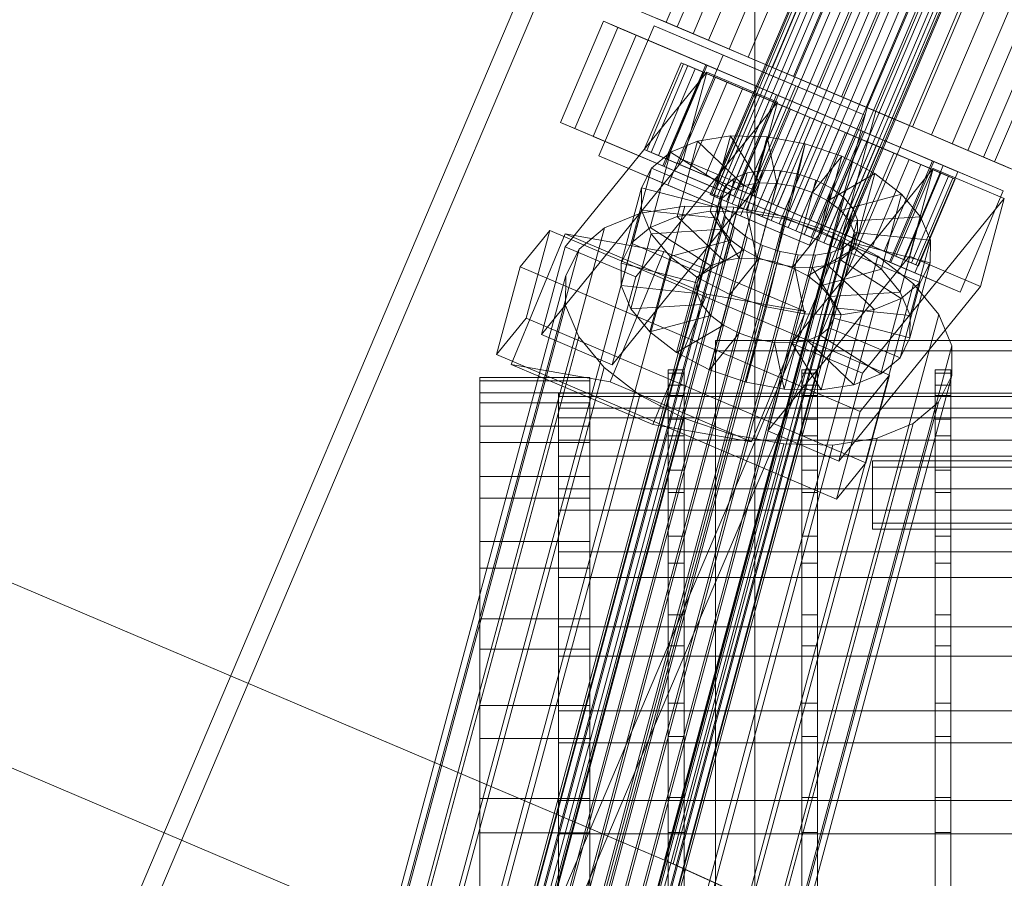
# Model space of a CAD drawing. Header units: millimetres. Extents: x -4738 to 65662, y -68080 to 6847.
# Tile 709 of 1056: x 26831 to 26957, y -22101 to -21991. Entities that reach past the tile are written whole.
import ezdxf

# ---------------------------------------------------------------- set-up
doc = ezdxf.new("R2010")
doc.units = ezdxf.units.MM
doc.layers.add('superior_C09', color=7, linetype='Continuous', lineweight=0)
doc.layers.add('superior_C10', color=7, linetype='Continuous', lineweight=0)

msp = doc.modelspace()

# ---------------------------------------------------------------- linework, layer by layer
at = {"layer": 'superior_C09'}
for p, q in [((26925.067, -21919.422), (26925.067, -22296.034)), ((26925.067, -22297.633), (26925.067, -21921.02)), ((26920.067, -22032.064), (26920.067, -22180.727)), ((27050.067, -22032.064), (26920.067, -22032.064)), ((26920.067, -22032.064), (26920.067, -22033.396)), ((26920.067, -22033.396), (27050.067, -22033.396)), ((26920.067, -22182.059), (26920.067, -22033.396)), ((26914.067, -22036.229), (26914.067, -22035.792)), ((26914.067, -22035.792), (26914.067, -22037.77)), ((26914.067, -22035.792), (26916.067, -22035.792)), ((26914.067, -22039.067), (26914.067, -22036.229)), ((26914.067, -22036.229), (26916.067, -22036.229)), ((26916.067, -22037.77), (26916.067, -22035.792)), ((26916.067, -22035.792), (26916.067, -22036.229)), ((26916.067, -22036.229), (26916.067, -22039.067)), ((26931.067, -22036.229), (26931.067, -22035.792)), ((26931.067, -22035.792), (26931.067, -22037.77)), ((26931.067, -22035.792), (26933.067, -22035.792)), ((26931.067, -22039.067), (26931.067, -22036.229)), ((26931.067, -22036.229), (26933.067, -22036.229)), ((26933.067, -22037.77), (26933.067, -22035.792)), ((26933.067, -22035.792), (26933.067, -22036.229)), ((26933.067, -22036.229), (26933.067, -22039.067)), ((26948.067, -22036.229), (26948.067, -22035.792)), ((26948.067, -22035.792), (26948.067, -22037.77)), ((26948.067, -22035.792), (26950.067, -22035.792)), ((26948.067, -22039.067), (26948.067, -22036.229)), ((26948.067, -22036.229), (26950.067, -22036.229)), ((26950.067, -22037.77), (26950.067, -22035.792)), ((26950.067, -22035.792), (26950.067, -22036.229)), ((26950.067, -22036.229), (26950.067, -22039.067)), ((26890.067, -22037.22), (26890.067, -22036.79)), ((26890.067, -22036.79), (26890.067, -22038.737)), ((26890.067, -22036.79), (26904.067, -22036.79)), ((26890.067, -22040.013), (26890.067, -22037.22)), ((26890.067, -22037.22), (26904.067, -22037.22)), ((26904.067, -22038.737), (26904.067, -22036.79)), ((26904.067, -22036.79), (26904.067, -22037.22)), ((26904.067, -22037.22), (26904.067, -22040.013)), ((26914.067, -22037.77), (26914.067, -22042.089)), ((26914.067, -22037.77), (26916.067, -22037.77)), ((26916.067, -22042.089), (26916.067, -22037.77)), ((26931.067, -22037.77), (26931.067, -22042.089)), ((26931.067, -22037.77), (26933.067, -22037.77)), ((26933.067, -22042.089), (26933.067, -22037.77)), ((26948.067, -22037.77), (26948.067, -22042.089)), ((26948.067, -22037.77), (26950.067, -22037.77)), ((26950.067, -22042.089), (26950.067, -22037.77)), ((26890.067, -22038.737), (26890.067, -22042.987)), ((26890.067, -22038.737), (26904.067, -22038.737)), ((26900.067, -22039.203), (26900.067, -22038.786)), ((26900.067, -22038.786), (26900.067, -22040.67)), ((26900.067, -22038.786), (27070.067, -22038.786)), ((26904.067, -22042.987), (26904.067, -22038.737)), ((26890.067, -22045.059), (26890.067, -22040.013)), ((26890.067, -22040.013), (26904.067, -22040.013)), ((26900.067, -22041.905), (26900.067, -22039.203)), ((26900.067, -22039.203), (27070.067, -22039.203)), ((26904.067, -22040.013), (26904.067, -22045.059)), ((26914.067, -22044.194), (26914.067, -22039.067)), ((26914.067, -22039.067), (26916.067, -22039.067)), ((26916.067, -22039.067), (26916.067, -22044.194)), ((26931.067, -22044.194), (26931.067, -22039.067)), ((26931.067, -22039.067), (26933.067, -22039.067)), ((26933.067, -22039.067), (26933.067, -22044.194)), ((26948.067, -22044.194), (26948.067, -22039.067)), ((26948.067, -22039.067), (26950.067, -22039.067)), ((26950.067, -22039.067), (26950.067, -22044.194)), ((26900.067, -22040.67), (26900.067, -22044.783)), ((26900.067, -22040.67), (27070.067, -22040.67)), ((26900.067, -22046.788), (26900.067, -22041.905)), ((26900.067, -22041.905), (27070.067, -22041.905)), ((26914.067, -22042.089), (26914.067, -22048.582)), ((26914.067, -22042.089), (26916.067, -22042.089)), ((26916.067, -22048.582), (26916.067, -22042.089)), ((26931.067, -22042.089), (26931.067, -22048.582)), ((26931.067, -22042.089), (26933.067, -22042.089)), ((26933.067, -22048.582), (26933.067, -22042.089)), ((26948.067, -22042.089), (26948.067, -22048.582)), ((26948.067, -22042.089), (26950.067, -22042.089)), ((26950.067, -22048.582), (26950.067, -22042.089)), ((26890.067, -22042.987), (26890.067, -22049.377)), ((26890.067, -22042.987), (26904.067, -22042.987)), ((26904.067, -22049.377), (26904.067, -22042.987)), ((26890.067, -22052.165), (26890.067, -22045.059)), ((26890.067, -22045.059), (26904.067, -22045.059)), ((26900.067, -22044.783), (26900.067, -22050.967)), ((26900.067, -22044.783), (27070.067, -22044.783)), ((26904.067, -22045.059), (26904.067, -22052.165)), ((26914.067, -22051.415), (26914.067, -22044.194)), ((26914.067, -22044.194), (26916.067, -22044.194)), ((26916.067, -22044.194), (26916.067, -22051.415)), ((26931.067, -22051.415), (26931.067, -22044.194)), ((26931.067, -22044.194), (26933.067, -22044.194)), ((26933.067, -22044.194), (26933.067, -22051.415)), ((26948.067, -22051.415), (26948.067, -22044.194)), ((26948.067, -22044.194), (26950.067, -22044.194)), ((26950.067, -22044.194), (26950.067, -22051.415)), ((26900.067, -22053.666), (26900.067, -22046.788)), ((26900.067, -22046.788), (27070.067, -22046.788)), ((26940.067, -22047.388), (26940.067, -22055.317)), ((27030.067, -22047.388), (26940.067, -22047.388)), ((26940.067, -22047.388), (26940.067, -22048.188)), ((26914.067, -22048.582), (26914.067, -22057)), ((26914.067, -22048.582), (26916.067, -22048.582)), ((26916.067, -22057), (26916.067, -22048.582)), ((26931.067, -22048.582), (26931.067, -22057)), ((26931.067, -22048.582), (26933.067, -22048.582)), ((26933.067, -22057), (26933.067, -22048.582)), ((26940.067, -22048.188), (27030.067, -22048.188)), ((26940.067, -22056.116), (26940.067, -22048.188)), ((26948.067, -22048.582), (26948.067, -22057)), ((26948.067, -22048.582), (26950.067, -22048.582)), ((26950.067, -22057), (26950.067, -22048.582)), ((26890.067, -22049.377), (26890.067, -22057.661)), ((26890.067, -22049.377), (26904.067, -22049.377)), ((26904.067, -22057.661), (26904.067, -22049.377)), ((26900.067, -22050.967), (26900.067, -22058.984)), ((26900.067, -22050.967), (27070.067, -22050.967)), ((26914.067, -22060.452), (26914.067, -22051.415)), ((26914.067, -22051.415), (26916.067, -22051.415)), ((26916.067, -22051.415), (26916.067, -22060.452)), ((26931.067, -22060.452), (26931.067, -22051.415)), ((26931.067, -22051.415), (26933.067, -22051.415)), ((26933.067, -22051.415), (26933.067, -22060.452)), ((26948.067, -22060.452), (26948.067, -22051.415)), ((26948.067, -22051.415), (26950.067, -22051.415)), ((26950.067, -22051.415), (26950.067, -22060.452)), ((26890.067, -22061.059), (26890.067, -22052.165)), ((26890.067, -22052.165), (26904.067, -22052.165)), ((26904.067, -22052.165), (26904.067, -22061.059)), ((26900.067, -22062.272), (26900.067, -22053.666)), ((26900.067, -22053.666), (27070.067, -22053.666)), ((26940.067, -22055.317), (27030.067, -22055.317)), ((26940.067, -22056.116), (26940.067, -22055.317)), ((27030.067, -22056.116), (26940.067, -22056.116)), ((26890.067, -22057.661), (26890.067, -22067.521)), ((26890.067, -22057.661), (26904.067, -22057.661)), ((26904.067, -22067.521), (26904.067, -22057.661)), ((26914.067, -22057), (26914.067, -22067.019)), ((26914.067, -22057), (26916.067, -22057)), ((26916.067, -22067.019), (26916.067, -22057)), ((26931.067, -22057), (26931.067, -22067.019)), ((26931.067, -22057), (26933.067, -22057)), ((26933.067, -22067.019), (26933.067, -22057)), ((26948.067, -22057), (26948.067, -22067.019)), ((26948.067, -22057), (26950.067, -22057)), ((26950.067, -22067.019), (26950.067, -22057)), ((26900.067, -22058.984), (26900.067, -22068.526)), ((26900.067, -22058.984), (27070.067, -22058.984)), ((26890.067, -22071.398), (26890.067, -22061.059)), ((26890.067, -22061.059), (26904.067, -22061.059)), ((26904.067, -22061.059), (26904.067, -22071.398)), ((26914.067, -22070.958), (26914.067, -22060.452)), ((26914.067, -22060.452), (26916.067, -22060.452)), ((26916.067, -22060.452), (26916.067, -22070.958)), ((26931.067, -22070.958), (26931.067, -22060.452)), ((26931.067, -22060.452), (26933.067, -22060.452)), ((26933.067, -22060.452), (26933.067, -22070.958)), ((26948.067, -22070.958), (26948.067, -22060.452)), ((26948.067, -22060.452), (26950.067, -22060.452)), ((26950.067, -22060.452), (26950.067, -22070.958)), ((26900.067, -22072.277), (26900.067, -22062.272)), ((26900.067, -22062.272), (27070.067, -22062.272)), ((26890.067, -22067.521), (26890.067, -22078.578)), ((26890.067, -22067.521), (26904.067, -22067.521)), ((26904.067, -22078.578), (26904.067, -22067.521)), ((26914.067, -22067.019), (26914.067, -22078.254)), ((26914.067, -22067.019), (26916.067, -22067.019)), ((26916.067, -22078.254), (26916.067, -22067.019)), ((26931.067, -22067.019), (26931.067, -22078.254)), ((26931.067, -22067.019), (26933.067, -22067.019)), ((26933.067, -22078.254), (26933.067, -22067.019)), ((26948.067, -22067.019), (26948.067, -22078.254)), ((26948.067, -22067.019), (26950.067, -22067.019)), ((26950.067, -22078.254), (26950.067, -22067.019)), ((26900.067, -22068.526), (26900.067, -22079.226)), ((26900.067, -22068.526), (27070.067, -22068.526)), ((26890.067, -22082.785), (26890.067, -22071.398)), ((26890.067, -22071.398), (26904.067, -22071.398)), ((26904.067, -22071.398), (26904.067, -22082.785)), ((26914.067, -22082.528), (26914.067, -22070.958)), ((26914.067, -22070.958), (26916.067, -22070.958)), ((26916.067, -22070.958), (26916.067, -22082.528)), ((26931.067, -22082.528), (26931.067, -22070.958)), ((26931.067, -22070.958), (26933.067, -22070.958)), ((26933.067, -22070.958), (26933.067, -22082.528)), ((26948.067, -22082.528), (26948.067, -22070.958)), ((26948.067, -22070.958), (26950.067, -22070.958)), ((26950.067, -22070.958), (26950.067, -22082.528)), ((26900.067, -22083.297), (26900.067, -22072.277)), ((26900.067, -22072.277), (27070.067, -22072.277)), ((26890.067, -22078.578), (26890.067, -22090.407)), ((26890.067, -22078.578), (26904.067, -22078.578)), ((26904.067, -22090.407), (26904.067, -22078.578)), ((26914.067, -22078.254), (26914.067, -22090.274)), ((26914.067, -22078.254), (26916.067, -22078.254)), ((26916.067, -22090.274), (26916.067, -22078.254)), ((26931.067, -22078.254), (26931.067, -22090.274)), ((26931.067, -22078.254), (26933.067, -22078.254)), ((26933.067, -22090.274), (26933.067, -22078.254)), ((26948.067, -22078.254), (26948.067, -22090.274)), ((26948.067, -22078.254), (26950.067, -22078.254)), ((26950.067, -22090.274), (26950.067, -22078.254)), ((26900.067, -22079.226), (26900.067, -22090.674)), ((26900.067, -22079.226), (27070.067, -22079.226)), ((26890.067, -22094.782), (26890.067, -22082.785)), ((26890.067, -22082.785), (26904.067, -22082.785)), ((26904.067, -22082.785), (26904.067, -22094.782)), ((26914.067, -22094.719), (26914.067, -22082.528)), ((26914.067, -22082.528), (26916.067, -22082.528)), ((26916.067, -22082.528), (26916.067, -22094.719)), ((26931.067, -22094.719), (26931.067, -22082.528)), ((26931.067, -22082.528), (26933.067, -22082.528)), ((26933.067, -22082.528), (26933.067, -22094.719)), ((26948.067, -22094.719), (26948.067, -22082.528)), ((26948.067, -22082.528), (26950.067, -22082.528)), ((26950.067, -22082.528), (26950.067, -22094.719)), ((26900.067, -22094.907), (26900.067, -22083.297)), ((26900.067, -22083.297), (27070.067, -22083.297)), ((26890.067, -22090.407), (26890.067, -22102.554)), ((26890.067, -22090.407), (26904.067, -22090.407)), ((26904.067, -22102.554), (26904.067, -22090.407)), ((26914.067, -22090.274), (26914.067, -22102.616)), ((26914.067, -22090.274), (26916.067, -22090.274)), ((26916.067, -22102.616), (26916.067, -22090.274)), ((26931.067, -22090.274), (26931.067, -22102.616)), ((26931.067, -22090.274), (26933.067, -22090.274)), ((26933.067, -22102.616), (26933.067, -22090.274)), ((26948.067, -22090.274), (26948.067, -22102.616)), ((26948.067, -22090.274), (26950.067, -22090.274)), ((26950.067, -22102.616), (26950.067, -22090.274)), ((26900.067, -22090.674), (26900.067, -22102.428)), ((26900.067, -22090.674), (27070.067, -22090.674)), ((26890.067, -22106.928), (26890.067, -22094.782)), ((26890.067, -22094.782), (26904.067, -22094.782)), ((26900.067, -22106.662), (26900.067, -22094.907)), ((26900.067, -22094.907), (27070.067, -22094.907)), ((26904.067, -22094.782), (26904.067, -22106.928)), ((26914.067, -22107.061), (26914.067, -22094.719)), ((26914.067, -22094.719), (26916.067, -22094.719)), ((26916.067, -22094.719), (26916.067, -22107.061)), ((26931.067, -22107.061), (26931.067, -22094.719)), ((26931.067, -22094.719), (26933.067, -22094.719)), ((26933.067, -22094.719), (26933.067, -22107.061)), ((26948.067, -22107.061), (26948.067, -22094.719)), ((26948.067, -22094.719), (26950.067, -22094.719)), ((26950.067, -22094.719), (26950.067, -22107.061))]:
    msp.add_line(p, q, dxfattribs=at)
at = {"layer": 'superior_C10'}
for p, q in [((18241.459, -18440.523), (27684.903, -22449.244)), ((27685.833, -22449.639), (18242.389, -18440.917)), ((26781.475, -22255.856), (27113.612, -21473.433)), ((27115.827, -21474.373), (26783.69, -22256.796)), ((27159.424, -21492.88), (26827.287, -22275.303)), ((26829.502, -22276.243), (27161.638, -21493.82)), ((26055.345, -21627.136), (26939.398, -22002.414)), ((26940.497, -22002.881), (26056.444, -21627.602)), ((26029.541, -21722.97), (26913.594, -22098.249)), ((26914.693, -22098.715), (26030.639, -21723.437)), ((27035.069, -21741.016), (26919.408, -22013.483)), ((26919.561, -22013.548), (27035.223, -21741.081)), ((27035.48, -21741.19), (26919.818, -22013.657)), ((27035.929, -21741.381), (26920.267, -22013.848)), ((27036.425, -21741.592), (26920.764, -22014.059)), ((27037.14, -21741.895), (26921.479, -22014.362)), ((27037.842, -21742.193), (26922.181, -22014.66)), ((27038.774, -21742.589), (26923.113, -22015.056)), ((27039.634, -21742.954), (26923.972, -22015.421)), ((27040.719, -21743.414), (26925.057, -22015.881)), ((27041.678, -21743.821), (26926.016, -22016.289)), ((27042.843, -21744.316), (26927.181, -22016.783)), ((27043.835, -21744.737), (26928.174, -22017.204)), ((27045, -21745.231), (26929.338, -22017.699)), ((27045.959, -21745.638), (26930.297, -22018.106)), ((27047.044, -21746.099), (26931.382, -22018.566)), ((27047.904, -21746.464), (26932.242, -22018.931)), ((27048.835, -21746.86), (26933.174, -22019.327)), ((27049.537, -21747.158), (26933.876, -22019.625)), ((27050.252, -21747.461), (26934.591, -22019.928)), ((27050.749, -21747.672), (26935.087, -22020.139)), ((27051.198, -21747.863), (26935.537, -22020.33)), ((27051.455, -21747.972), (26935.793, -22020.439)), ((27051.609, -21748.037), (26935.947, -22020.504)), ((27015.393, -21752.218), (26913.798, -21991.547)), ((27016.794, -21752.813), (26915.199, -21992.142)), ((27018.812, -21753.669), (26917.217, -21992.999)), ((27020.793, -21754.51), (26919.198, -21993.84)), ((27023.423, -21755.627), (26921.828, -21994.956)), ((27025.849, -21756.657), (26924.255, -21995.986)), ((27028.912, -21757.957), (26927.317, -21997.286)), ((27031.618, -21759.106), (26930.023, -21998.435)), ((27034.905, -21760.501), (26933.31, -21999.83)), ((27037.706, -21761.69), (26936.112, -22001.019)), ((27040.993, -21763.085), (26939.398, -22002.414)), ((27043.699, -21764.234), (26942.104, -22003.563)), ((27046.762, -21765.534), (26945.167, -22004.863)), ((27049.188, -21766.564), (26947.593, -22005.893)), ((27051.818, -21767.68), (26950.223, -22007.01)), ((27053.799, -21768.521), (26952.204, -22007.851)), ((27055.817, -21769.378), (26954.222, -22008.707)), ((27057.218, -21769.973), (26955.623, -22009.302)), ((26990.195, -21882.75), (26939.398, -22002.414)), ((26940.497, -22002.881), (26991.294, -21883.216)), ((26911.805, -21990.701), (26913.798, -21991.547)), ((26915.199, -21992.142), (26912.53, -21991.009)), ((26900.335, -22004.3), (26905.805, -21991.413)), ((26907.651, -21992.197), (26902.18, -22005.084)), ((26905.24, -22008.555), (26912.273, -21991.986)), ((26905.805, -21991.413), (26949.092, -22009.789)), ((26905.805, -21991.413), (26907.651, -21992.197)), ((26950.937, -22010.572), (26907.651, -21992.197)), ((26912.273, -21991.986), (26930.31, -21999.643)), ((26912.273, -21991.986), (26921.057, -21995.715)), ((26913.798, -21991.547), (26917.217, -21992.999)), ((26919.198, -21993.84), (26915.199, -21992.142)), ((26904.516, -22006.076), (26909.987, -21993.189)), ((26909.987, -21993.189), (26919.005, -21997.017)), ((26909.987, -21993.189), (26918.845, -21996.949)), ((26917.217, -21992.999), (26921.828, -21994.956)), ((26924.255, -21995.986), (26919.198, -21993.84)), ((26921.828, -21994.956), (26927.317, -21997.286)), ((26921.057, -21995.715), (26914.024, -22012.284)), ((26939.094, -22003.372), (26921.057, -21995.715)), ((26930.023, -21998.435), (26924.255, -21995.986)), ((26915.69, -21996.696), (26911.001, -22007.742)), ((26911.324, -22007.879), (26916.013, -21996.833)), ((26916.556, -21997.063), (26911.867, -22008.109)), ((26917.505, -21997.466), (26912.816, -22008.512)), ((26918.845, -21996.949), (26913.374, -22009.836)), ((26919.005, -21997.017), (26913.535, -22009.904)), ((26924.878, -22000.596), (26915.69, -21996.696)), ((26915.69, -21996.696), (26916.556, -21997.063)), ((26916.013, -21996.833), (26915.69, -21996.696)), ((26917.505, -21997.466), (26916.013, -21996.833)), ((26916.013, -21996.833), (26925.031, -22000.661)), ((26925.288, -22000.77), (26916.556, -21997.063)), ((26916.556, -21997.063), (26918.553, -21997.911)), ((26925.738, -22000.961), (26917.505, -21997.466)), ((26920.062, -21998.552), (26917.505, -21997.466)), ((26927.863, -22000.777), (26918.845, -21996.949)), ((26927.863, -22000.777), (26919.005, -21997.017)), ((26927.317, -21997.286), (26933.31, -21999.83)), ((26900.924, -22020.132), (26918.965, -21997.881)), ((26918.553, -21997.911), (26913.864, -22008.957)), ((26920.062, -21998.552), (26915.373, -22009.598)), ((26918.965, -21997.881), (26915.954, -22009.062)), ((26926.234, -22001.172), (26918.553, -21997.911)), ((26918.553, -21997.911), (26921.544, -21999.181)), ((26927.979, -22001.719), (26918.965, -21997.881)), ((26926.949, -22001.475), (26920.062, -21998.552)), ((26923.511, -22000.016), (26920.062, -21998.552)), ((26936.112, -22001.019), (26930.023, -21998.435)), ((26921.544, -21999.181), (26916.855, -22010.227)), ((26923.511, -22000.016), (26918.822, -22011.062)), ((26927.651, -22001.773), (26921.544, -21999.181)), ((26921.544, -21999.181), (26925.326, -22000.786)), ((26930.31, -21999.643), (26923.276, -22016.212)), ((26928.583, -22002.169), (26923.511, -22000.016)), ((26927.617, -22001.759), (26923.511, -22000.016)), ((26930.31, -21999.643), (26939.094, -22003.372)), ((26933.31, -21999.83), (26939.398, -22002.414)), ((26920.189, -22011.642), (26924.878, -22000.596)), ((26925.031, -22000.661), (26920.342, -22011.707)), ((26920.599, -22011.816), (26925.288, -22000.77)), ((26925.326, -22000.786), (26920.637, -22011.832)), ((26921.049, -22012.007), (26925.738, -22000.961)), ((26921.545, -22012.218), (26926.234, -22001.172)), ((26922.392, -22013.664), (26927.863, -22000.777)), ((26925.288, -22000.77), (26924.878, -22000.596)), ((26924.878, -22000.596), (26925.031, -22000.661)), ((26925.031, -22000.661), (26925.738, -22000.961)), ((26926.234, -22001.172), (26925.288, -22000.77)), ((26929.443, -22002.534), (26925.326, -22000.786)), ((26925.326, -22000.786), (26929.641, -22002.618)), ((26925.738, -22000.961), (26926.949, -22001.475)), ((26927.651, -22001.773), (26926.234, -22001.172)), ((26942.104, -22003.563), (26936.112, -22001.019)), ((26927.979, -22001.719), (26909.938, -22023.97)), ((26939.398, -22002.414), (26913.594, -22098.249)), ((26922.26, -22012.521), (26926.949, -22001.475)), ((26927.617, -22001.759), (26922.928, -22012.805)), ((26922.962, -22012.819), (26927.651, -22001.773)), ((26923.894, -22013.215), (26928.583, -22002.169)), ((26924.754, -22013.58), (26929.443, -22002.534)), ((26929.641, -22002.618), (26924.952, -22013.664)), ((26924.968, -22012.9), (26927.979, -22001.719)), ((26926.949, -22001.475), (26928.583, -22002.169)), ((26930.528, -22002.995), (26927.617, -22001.759)), ((26932.1, -22003.662), (26927.617, -22001.759)), ((26929.443, -22002.534), (26927.651, -22001.773)), ((26928.583, -22002.169), (26930.528, -22002.995)), ((26931.487, -22003.402), (26929.443, -22002.534)), ((26931.487, -22003.402), (26929.641, -22002.618)), ((26929.641, -22002.618), (26934.196, -22004.551)), ((26939.398, -22002.414), (27805.135, -22369.918)), ((26939.398, -22002.414), (26945.167, -22004.863)), ((26914.693, -22098.715), (26940.497, -22002.881)), ((26925.839, -22014.04), (26930.528, -22002.995)), ((26926.798, -22014.448), (26931.487, -22003.402)), ((26932.1, -22003.662), (26927.411, -22014.708)), ((26927.962, -22014.942), (26932.651, -22003.896)), ((26930.528, -22002.995), (26932.651, -22003.896)), ((26933.644, -22004.317), (26931.487, -22003.402)), ((26932.06, -22019.94), (26939.094, -22003.372)), ((26932.651, -22003.896), (26932.1, -22003.662)), ((26936.654, -22005.595), (26932.1, -22003.662)), ((26932.651, -22003.896), (26934.809, -22004.812)), ((27806.234, -22370.385), (26940.497, -22002.881)), ((26947.593, -22005.893), (26942.104, -22003.563)), ((26943.622, -22022.676), (26900.335, -22004.3)), ((26902.18, -22005.084), (26900.335, -22004.3)), ((26902.18, -22005.084), (26945.467, -22023.459)), ((26928.955, -22015.363), (26933.644, -22004.317)), ((26934.196, -22004.551), (26929.507, -22015.597)), ((26930.12, -22015.858), (26934.809, -22004.812)), ((26935.767, -22005.219), (26933.644, -22004.317)), ((26933.644, -22004.317), (26934.196, -22004.551)), ((26934.196, -22004.551), (26938.678, -22006.454)), ((26934.809, -22004.812), (26936.654, -22005.595)), ((26934.809, -22004.812), (26936.853, -22005.679)), ((26945.167, -22004.863), (26950.223, -22007.01)), ((26913.535, -22009.904), (26904.516, -22006.076)), ((26913.374, -22009.836), (26904.516, -22006.076)), ((26921.974, -22006.017), (26917.773, -22006.683)), ((26921.974, -22006.017), (26919.393, -22015.601)), ((26925.69, -22012.009), (26921.974, -22006.017)), ((26926.656, -22006.128), (26921.974, -22006.017)), ((26926.656, -22006.128), (26924.075, -22015.711)), ((26927.908, -22012.062), (26926.656, -22006.128)), ((26931.5, -22007.007), (26926.656, -22006.128)), ((26931.078, -22016.265), (26935.767, -22005.219)), ((26936.654, -22005.595), (26931.965, -22016.641)), ((26932.164, -22016.725), (26936.853, -22005.679)), ((26933.023, -22017.09), (26937.712, -22006.044)), ((26933.374, -22018.326), (26938.845, -22005.439)), ((26937.712, -22006.044), (26935.767, -22005.219)), ((26935.767, -22005.219), (26938.678, -22006.454)), ((26940.969, -22007.427), (26936.654, -22005.595)), ((26936.853, -22005.679), (26940.969, -22007.427)), ((26936.853, -22005.679), (26938.644, -22006.44)), ((26939.346, -22006.738), (26937.712, -22006.044)), ((26937.712, -22006.044), (26942.784, -22008.197)), ((26938.845, -22005.439), (26947.863, -22009.267)), ((26938.845, -22005.439), (26947.703, -22009.199)), ((26952.204, -22007.851), (26947.593, -22005.893)), ((26917.773, -22006.683), (26914.34, -22008.078)), ((26917.773, -22006.683), (26915.193, -22016.266)), ((26923.7, -22012.324), (26917.773, -22006.683)), ((26931.5, -22007.007), (26928.919, -22016.59)), ((26930.202, -22012.478), (26931.5, -22007.007)), ((26936.176, -22008.594), (26931.5, -22007.007)), ((26933.955, -22017.486), (26938.644, -22006.44)), ((26938.678, -22006.454), (26933.989, -22017.5)), ((26934.657, -22017.784), (26939.346, -22006.738)), ((26935.372, -22018.087), (26940.061, -22007.041)), ((26935.869, -22018.298), (26940.558, -22007.252)), ((26940.969, -22007.427), (26936.28, -22018.473)), ((26936.318, -22018.489), (26941.007, -22007.443)), ((26936.575, -22018.598), (26941.264, -22007.552)), ((26936.728, -22018.663), (26941.417, -22007.617)), ((26938.644, -22006.44), (26944.751, -22009.032)), ((26938.644, -22006.44), (26940.061, -22007.041)), ((26938.678, -22006.454), (26942.784, -22008.197)), ((26940.558, -22007.252), (26939.346, -22006.738)), ((26939.346, -22006.738), (26946.233, -22009.661)), ((26940.061, -22007.041), (26947.743, -22010.302)), ((26940.061, -22007.041), (26941.007, -22007.443)), ((26941.264, -22007.552), (26940.558, -22007.252)), ((26940.558, -22007.252), (26948.791, -22010.747)), ((26944.751, -22009.032), (26940.969, -22007.427)), ((26941.007, -22007.443), (26949.74, -22011.15)), ((26941.007, -22007.443), (26941.417, -22007.617)), ((26941.417, -22007.617), (26941.264, -22007.552)), ((26941.264, -22007.552), (26950.282, -22011.38)), ((26941.417, -22007.617), (26950.606, -22011.517)), ((26950.223, -22007.01), (26954.222, -22008.707)), ((26923.276, -22016.212), (26905.24, -22008.555)), ((26914.024, -22012.284), (26905.24, -22008.555)), ((26911.867, -22008.109), (26911.001, -22007.742)), ((26911.001, -22007.742), (26920.189, -22011.642)), ((26911.001, -22007.742), (26911.324, -22007.879)), ((26920.342, -22011.707), (26911.324, -22007.879)), ((26911.324, -22007.879), (26912.816, -22008.512)), ((26914.34, -22008.078), (26911.76, -22017.662)), ((26913.864, -22008.957), (26911.867, -22008.109)), ((26911.867, -22008.109), (26920.599, -22011.816)), ((26914.34, -22008.078), (26911.908, -22010.109)), ((26912.816, -22008.512), (26921.049, -22012.007)), ((26912.816, -22008.512), (26915.373, -22009.598)), ((26922.074, -22012.985), (26914.34, -22008.078)), ((26932.417, -22013.23), (26936.176, -22008.594)), ((26936.176, -22008.594), (26933.595, -22018.177)), ((26940.365, -22010.782), (26936.176, -22008.594)), ((26942.784, -22008.197), (26938.095, -22019.243)), ((26942.784, -22008.197), (26946.233, -22009.661)), ((26955.623, -22009.302), (26952.204, -22007.851)), ((26954.222, -22008.707), (26956.891, -22009.84)), ((26915.954, -22009.062), (26897.914, -22031.313)), ((26909.328, -22019.693), (26911.908, -22010.109)), ((26911.908, -22010.109), (26910.643, -22012.637)), ((26911.908, -22010.109), (26920.922, -22013.948)), ((26913.374, -22009.836), (26922.392, -22013.664)), ((26913.535, -22009.904), (26922.392, -22013.664)), ((26916.855, -22010.227), (26913.864, -22008.957)), ((26913.864, -22008.957), (26921.545, -22012.218)), ((26915.373, -22009.598), (26922.26, -22012.521)), ((26915.373, -22009.598), (26918.822, -22011.062)), ((26915.954, -22009.062), (26924.968, -22012.9)), ((26929.769, -22032.414), (26947.809, -22010.163)), ((26944.751, -22009.032), (26940.062, -22020.078)), ((26946.233, -22009.661), (26941.544, -22020.707)), ((26947.703, -22009.199), (26942.232, -22022.086)), ((26947.863, -22009.267), (26942.392, -22022.154)), ((26949.092, -22009.789), (26943.622, -22022.676)), ((26947.743, -22010.302), (26944.751, -22009.032)), ((26947.809, -22010.163), (26944.799, -22021.344)), ((26946.233, -22009.661), (26948.791, -22010.747)), ((26956.721, -22013.027), (26947.703, -22009.199)), ((26956.823, -22014.001), (26947.809, -22010.163)), ((26956.721, -22013.027), (26947.863, -22009.267)), ((26950.937, -22010.572), (26949.092, -22009.789)), ((26957.617, -22010.148), (26955.623, -22009.302)), ((26922.504, -22011.388), (26866.38, -22219.828)), ((26924.13, -22010.727), (26868.006, -22219.167)), ((26926.12, -22010.412), (26869.996, -22218.852)), ((26928.338, -22010.464), (26872.213, -22218.904)), ((26930.632, -22010.881), (26874.508, -22219.32)), ((26920.637, -22011.832), (26916.855, -22010.227)), ((26916.855, -22010.227), (26922.962, -22012.819)), ((26918.822, -22011.062), (26923.894, -22013.215)), ((26918.822, -22011.062), (26922.928, -22012.805)), ((26922.504, -22011.388), (26921.352, -22012.35)), ((26924.13, -22010.727), (26922.504, -22011.388)), ((26926.12, -22010.412), (26924.13, -22010.727)), ((26928.338, -22010.464), (26926.12, -22010.412)), ((26930.632, -22010.881), (26928.338, -22010.464)), ((26932.847, -22011.632), (26930.632, -22010.881)), ((26934.402, -22014.266), (26940.365, -22010.782)), ((26940.365, -22010.782), (26937.784, -22020.365)), ((26943.782, -22013.42), (26940.365, -22010.782)), ((26947.743, -22010.302), (26943.054, -22021.348)), ((26948.791, -22010.747), (26944.102, -22021.793)), ((26949.74, -22011.15), (26945.051, -22022.196)), ((26945.467, -22023.459), (26950.937, -22010.572)), ((26950.282, -22011.38), (26945.593, -22022.426)), ((26949.74, -22011.15), (26947.743, -22010.302)), ((26948.791, -22010.747), (26950.282, -22011.38)), ((26950.606, -22011.517), (26949.74, -22011.15)), ((26950.282, -22011.38), (26950.606, -22011.517)), ((26865.228, -22220.79), (26921.352, -22012.35)), ((26932.847, -22011.632), (26876.723, -22220.072)), ((26934.832, -22012.669), (26878.707, -22221.108)), ((26910.643, -22012.637), (26908.063, -22022.221)), ((26910.643, -22012.637), (26910.632, -22015.49)), ((26920.323, -22015.145), (26910.643, -22012.637)), ((26914.024, -22012.284), (26932.06, -22019.94)), ((26920.189, -22011.642), (26920.599, -22011.816)), ((26920.342, -22011.707), (26920.189, -22011.642)), ((26921.049, -22012.007), (26920.342, -22011.707)), ((26920.599, -22011.816), (26921.545, -22012.218)), ((26924.952, -22013.664), (26920.637, -22011.832)), ((26920.637, -22011.832), (26924.754, -22013.58)), ((26921.352, -22012.35), (26920.753, -22013.548)), ((26922.26, -22012.521), (26921.049, -22012.007)), ((26921.12, -22021.908), (26923.7, -22012.324)), ((26921.545, -22012.218), (26922.962, -22012.819)), ((26922.074, -22012.985), (26923.7, -22012.324)), ((26923.894, -22013.215), (26922.26, -22012.521)), ((26923.11, -22021.593), (26925.69, -22012.009)), ((26923.7, -22012.324), (26925.69, -22012.009)), ((26925.327, -22021.645), (26927.908, -22012.062)), ((26925.69, -22012.009), (26927.908, -22012.062)), ((26927.622, -22022.061), (26930.202, -22012.478)), ((26927.908, -22012.062), (26930.202, -22012.478)), ((26930.202, -22012.478), (26932.417, -22013.23)), ((26934.832, -22012.669), (26932.847, -22011.632)), ((26936.45, -22013.919), (26934.832, -22012.669)), ((26950.606, -22011.517), (26945.917, -22022.563)), ((26920.753, -22013.548), (26864.629, -22221.987)), ((26936.45, -22013.919), (26880.326, -22222.358)), ((26906.928, -22035.151), (26924.968, -22012.9)), ((26920.922, -22013.948), (26918.342, -22023.531)), ((26919.818, -22013.657), (26919.408, -22013.483)), ((26919.408, -22013.483), (26919.561, -22013.548)), ((26919.494, -22022.569), (26922.074, -22012.985)), ((26919.561, -22013.548), (26920.267, -22013.848)), ((26920.764, -22014.059), (26919.818, -22013.657)), ((26920.267, -22013.848), (26921.479, -22014.362)), ((26920.323, -22015.145), (26920.922, -22013.948)), ((26920.753, -22013.548), (26920.748, -22014.899)), ((26920.922, -22013.948), (26922.074, -22012.985)), ((26922.928, -22012.805), (26925.839, -22014.04)), ((26922.928, -22012.805), (26927.411, -22014.708)), ((26922.962, -22012.819), (26924.754, -22013.58)), ((26925.839, -22014.04), (26923.894, -22013.215)), ((26924.754, -22013.58), (26926.798, -22014.448)), ((26929.507, -22015.597), (26924.952, -22013.664)), ((26924.952, -22013.664), (26926.798, -22014.448)), ((26929.837, -22022.813), (26932.417, -22013.23)), ((26932.417, -22013.23), (26934.402, -22014.266)), ((26936.02, -22015.516), (26943.782, -22013.42)), ((26937.593, -22015.297), (26936.45, -22013.919)), ((26943.782, -22013.42), (26941.202, -22023.004)), ((26946.194, -22016.33), (26943.782, -22013.42)), ((26951.25, -22025.914), (26956.721, -22013.027)), ((26920.748, -22014.899), (26864.623, -22223.339)), ((26916.155, -22014.96), (26867.772, -22194.65)), ((26922.414, -22015.108), (26874.031, -22194.798)), ((26916.155, -22014.96), (26910.539, -22015.85)), ((26922.414, -22015.108), (26916.155, -22014.96)), ((26917.743, -22024.728), (26920.323, -22015.145)), ((26920.318, -22016.496), (26920.323, -22015.145)), ((26920.748, -22014.899), (26921.336, -22016.312)), ((26922.181, -22014.66), (26920.764, -22014.059)), ((26921.479, -22014.362), (26923.113, -22015.056)), ((26923.972, -22015.421), (26922.181, -22014.66)), ((26928.889, -22016.283), (26922.414, -22015.108)), ((26923.113, -22015.056), (26925.057, -22015.881)), ((26927.962, -22014.942), (26925.839, -22014.04)), ((26926.798, -22014.448), (26928.955, -22015.363)), ((26927.411, -22014.708), (26927.962, -22014.942)), ((26927.411, -22014.708), (26931.965, -22016.641)), ((26930.12, -22015.858), (26927.962, -22014.942)), ((26931.821, -22023.849), (26934.402, -22014.266)), ((26934.402, -22014.266), (26936.02, -22015.516)), ((26956.823, -22014.001), (26938.782, -22036.252)), ((26953.813, -22025.182), (26956.823, -22014.001)), ((26910.539, -22015.85), (26862.156, -22195.539)), ((26921.336, -22016.312), (26865.212, -22224.752)), ((26928.889, -22016.283), (26880.506, -22195.973)), ((26937.593, -22015.297), (26881.468, -22223.737)), ((26910.539, -22015.85), (26905.95, -22017.716)), ((26910.632, -22015.49), (26908.052, -22025.074)), ((26920.318, -22016.496), (26910.632, -22015.49)), ((26910.632, -22015.49), (26911.875, -22018.473)), ((26911.76, -22017.662), (26915.193, -22016.266)), ((26915.193, -22016.266), (26919.393, -22015.601)), ((26915.193, -22016.266), (26921.12, -22021.908)), ((26919.393, -22015.601), (26923.11, -22021.593)), ((26919.393, -22015.601), (26924.075, -22015.711)), ((26921.336, -22016.312), (26922.479, -22017.691)), ((26923.276, -22016.212), (26932.06, -22019.94)), ((26926.016, -22016.289), (26923.972, -22015.421)), ((26924.075, -22015.711), (26925.327, -22021.645)), ((26924.075, -22015.711), (26928.919, -22016.59)), ((26925.057, -22015.881), (26927.181, -22016.783)), ((26928.174, -22017.204), (26926.016, -22016.289)), ((26935.14, -22018.405), (26928.889, -22016.283)), ((26929.507, -22015.597), (26928.955, -22015.363)), ((26928.955, -22015.363), (26931.078, -22016.265)), ((26933.989, -22017.5), (26929.507, -22015.597)), ((26931.965, -22016.641), (26930.12, -22015.858)), ((26932.164, -22016.725), (26930.12, -22015.858)), ((26933.989, -22017.5), (26931.078, -22016.265)), ((26931.078, -22016.265), (26933.023, -22017.09)), ((26933.44, -22025.099), (26936.02, -22015.516)), ((26936.02, -22015.516), (26937.163, -22016.894)), ((26937.163, -22016.894), (26946.194, -22016.33)), ((26938.181, -22016.71), (26937.593, -22015.297)), ((26946.194, -22016.33), (26943.614, -22025.914)), ((26947.437, -22019.313), (26946.194, -22016.33)), ((26922.479, -22017.691), (26866.355, -22226.13)), ((26938.181, -22016.71), (26882.057, -22225.15)), ((26909.328, -22019.693), (26911.76, -22017.662)), ((26911.76, -22017.662), (26919.494, -22022.569)), ((26917.737, -22026.08), (26920.318, -22016.496)), ((26920.906, -22017.909), (26920.318, -22016.496)), ((26922.479, -22017.691), (26924.098, -22018.941)), ((26927.181, -22016.783), (26929.338, -22017.699)), ((26928.919, -22016.59), (26927.622, -22022.061)), ((26930.297, -22018.106), (26928.174, -22017.204)), ((26928.919, -22016.59), (26933.595, -22018.177)), ((26929.338, -22017.699), (26931.382, -22018.566)), ((26931.965, -22016.641), (26936.28, -22018.473)), ((26936.28, -22018.473), (26932.164, -22016.725)), ((26933.955, -22017.486), (26932.164, -22016.725)), ((26938.095, -22019.243), (26933.023, -22017.09)), ((26933.023, -22017.09), (26934.657, -22017.784)), ((26940.062, -22020.078), (26933.955, -22017.486)), ((26935.372, -22018.087), (26933.955, -22017.486)), ((26938.095, -22019.243), (26933.989, -22017.5)), ((26934.582, -22026.478), (26937.163, -22016.894)), ((26937.163, -22016.894), (26937.751, -22018.307)), ((26938.176, -22018.061), (26938.181, -22016.71)), ((26905.95, -22017.716), (26857.567, -22197.405)), ((26924.098, -22018.941), (26867.973, -22227.38)), ((26938.176, -22018.061), (26882.052, -22226.501)), ((26935.14, -22018.405), (26886.757, -22198.095)), ((26894.064, -22035.111), (26900.937, -22018.494)), ((26895.213, -22022.689), (26898.972, -22018.054)), ((26898.972, -22018.054), (26895.961, -22029.234)), ((26942.238, -22036.477), (26898.972, -22018.054)), ((26900.937, -22018.494), (26918.973, -22026.15)), ((26900.937, -22018.494), (26913.518, -22020.719)), ((26905.95, -22017.716), (26902.699, -22020.431)), ((26911.875, -22018.473), (26909.294, -22028.057)), ((26920.906, -22017.909), (26911.875, -22018.473)), ((26911.875, -22018.473), (26914.287, -22021.383)), ((26918.326, -22027.493), (26920.906, -22017.909)), ((26922.049, -22019.288), (26920.906, -22017.909)), ((26924.098, -22018.941), (26926.082, -22019.977)), ((26933.595, -22018.177), (26929.837, -22022.813)), ((26932.242, -22018.931), (26930.297, -22018.106)), ((26931.382, -22018.566), (26933.174, -22019.327)), ((26933.876, -22019.625), (26932.242, -22018.931)), ((26942.392, -22022.154), (26933.374, -22018.326)), ((26942.232, -22022.086), (26933.374, -22018.326)), ((26933.595, -22018.177), (26937.784, -22020.365)), ((26941.544, -22020.707), (26934.657, -22017.784)), ((26934.657, -22017.784), (26935.869, -22018.298)), ((26940.741, -22021.33), (26935.14, -22018.405)), ((26935.171, -22027.891), (26937.751, -22018.307)), ((26943.054, -22021.348), (26935.372, -22018.087)), ((26936.318, -22018.489), (26935.372, -22018.087)), ((26944.102, -22021.793), (26935.869, -22018.298)), ((26935.869, -22018.298), (26936.575, -22018.598)), ((26936.28, -22018.473), (26940.062, -22020.078)), ((26945.051, -22022.196), (26936.318, -22018.489)), ((26936.728, -22018.663), (26936.318, -22018.489)), ((26945.593, -22022.426), (26936.575, -22018.598)), ((26936.575, -22018.598), (26936.728, -22018.663)), ((26945.917, -22022.563), (26936.728, -22018.663)), ((26937.577, -22019.259), (26938.176, -22018.061)), ((26937.751, -22018.307), (26937.746, -22019.659)), ((26937.751, -22018.307), (26947.437, -22019.313)), ((26926.082, -22019.977), (26869.958, -22228.416)), ((26937.577, -22019.259), (26881.453, -22227.699)), ((26897.914, -22031.313), (26900.924, -22020.132)), ((26900.924, -22020.132), (26909.938, -22023.97)), ((26908.063, -22022.221), (26909.328, -22019.693)), ((26918.342, -22023.531), (26909.328, -22019.693)), ((26922.049, -22019.288), (26914.287, -22021.383)), ((26919.468, -22028.871), (26922.049, -22019.288)), ((26923.667, -22020.538), (26922.049, -22019.288)), ((26926.082, -22019.977), (26928.297, -22020.729)), ((26933.174, -22019.327), (26934.591, -22019.928)), ((26935.087, -22020.139), (26933.876, -22019.625)), ((26934.591, -22019.928), (26935.537, -22020.33)), ((26935.793, -22020.439), (26935.087, -22020.139)), ((26935.166, -22029.242), (26937.746, -22019.659)), ((26936.425, -22020.221), (26937.577, -22019.259)), ((26937.746, -22019.659), (26937.147, -22020.856)), ((26937.746, -22019.659), (26947.426, -22022.166)), ((26941.544, -22020.707), (26938.095, -22019.243)), ((26940.062, -22020.078), (26943.054, -22021.348)), ((26947.437, -22019.313), (26944.856, -22028.897)), ((26947.426, -22022.166), (26947.437, -22019.313)), ((26854.316, -22200.12), (26902.699, -22020.431)), ((26928.297, -22020.729), (26872.172, -22229.168)), ((26930.591, -22021.145), (26874.467, -22229.585)), ((26932.809, -22021.197), (26876.685, -22229.637)), ((26934.799, -22020.882), (26878.674, -22229.322)), ((26936.425, -22020.221), (26880.301, -22228.661)), ((26940.741, -22021.33), (26892.358, -22201.019)), ((26902.699, -22020.431), (26901.008, -22023.811)), ((26913.518, -22020.719), (26906.645, -22037.336)), ((26914.287, -22021.383), (26911.706, -22030.967)), ((26931.554, -22028.376), (26913.518, -22020.719)), ((26914.287, -22021.383), (26917.704, -22024.022)), ((26923.667, -22020.538), (26917.704, -22024.022)), ((26921.087, -22030.121), (26923.667, -22020.538)), ((26925.652, -22021.574), (26923.667, -22020.538)), ((26944.799, -22021.344), (26926.758, -22043.595)), ((26928.297, -22020.729), (26930.591, -22021.145)), ((26930.591, -22021.145), (26932.809, -22021.197)), ((26937.784, -22020.365), (26931.821, -22023.849)), ((26932.809, -22021.197), (26934.799, -22020.882)), ((26934.567, -22030.44), (26937.147, -22020.856)), ((26934.799, -22020.882), (26936.425, -22020.221)), ((26935.537, -22020.33), (26935.947, -22020.504)), ((26935.947, -22020.504), (26935.793, -22020.439)), ((26937.147, -22020.856), (26935.995, -22021.818)), ((26937.147, -22020.856), (26946.161, -22024.694)), ((26937.784, -22020.365), (26941.202, -22023.004)), ((26945.309, -22024.857), (26940.741, -22021.33)), ((26944.102, -22021.793), (26941.544, -22020.707)), ((26943.054, -22021.348), (26945.051, -22022.196)), ((26944.799, -22021.344), (26953.813, -22025.182)), ((26892.203, -22033.87), (26895.213, -22022.689)), ((26895.213, -22022.689), (26938.48, -22041.112)), ((26908.052, -22025.074), (26908.063, -22022.221)), ((26908.063, -22022.221), (26917.743, -22024.728)), ((26919.494, -22022.569), (26918.342, -22023.531)), ((26921.12, -22021.908), (26919.494, -22022.569)), ((26923.11, -22021.593), (26921.12, -22021.908)), ((26925.652, -22021.574), (26921.893, -22026.21)), ((26923.071, -22031.157), (26925.652, -22021.574)), ((26925.327, -22021.645), (26923.11, -22021.593)), ((26925.286, -22031.909), (26927.867, -22022.326)), ((26927.622, -22022.061), (26925.327, -22021.645)), ((26927.867, -22022.326), (26925.652, -22021.574)), ((26927.867, -22022.326), (26926.569, -22027.797)), ((26929.837, -22022.813), (26927.622, -22022.061)), ((26930.161, -22022.742), (26927.867, -22022.326)), ((26931.788, -22032.063), (26934.369, -22022.479)), ((26934.369, -22022.479), (26932.379, -22022.795)), ((26933.415, -22031.402), (26935.995, -22021.818)), ((26935.995, -22021.818), (26934.369, -22022.479)), ((26934.369, -22022.479), (26940.296, -22028.121)), ((26935.995, -22021.818), (26943.729, -22026.725)), ((26942.232, -22022.086), (26951.25, -22025.914)), ((26942.392, -22022.154), (26951.25, -22025.914)), ((26943.622, -22022.676), (26945.467, -22023.459)), ((26945.593, -22022.426), (26944.102, -22021.793)), ((26947.426, -22022.166), (26944.845, -22031.75)), ((26945.051, -22022.196), (26945.917, -22022.563)), ((26945.917, -22022.563), (26945.593, -22022.426)), ((26946.161, -22024.694), (26947.426, -22022.166)), ((26901.008, -22023.811), (26852.625, -22203.5)), ((26901.008, -22023.811), (26900.993, -22027.624)), ((26909.938, -22023.97), (26906.928, -22035.151)), ((26918.342, -22023.531), (26917.743, -22024.728)), ((26927.581, -22032.326), (26930.161, -22022.742)), ((26929.799, -22032.378), (26932.379, -22022.795)), ((26931.821, -22023.849), (26929.837, -22022.813)), ((26932.379, -22022.795), (26930.161, -22022.742)), ((26930.161, -22022.742), (26931.413, -22028.676)), ((26933.44, -22025.099), (26931.821, -22023.849)), ((26932.379, -22022.795), (26936.095, -22028.786)), ((26941.202, -22023.004), (26933.44, -22025.099)), ((26941.202, -22023.004), (26943.614, -22025.914)), ((26945.309, -22024.857), (26896.926, -22204.546)), ((26909.294, -22028.057), (26908.052, -22025.074)), ((26908.052, -22025.074), (26917.737, -22026.08)), ((26917.704, -22024.022), (26915.124, -22033.606)), ((26917.704, -22024.022), (26921.893, -22026.21)), ((26917.743, -22024.728), (26917.737, -22026.08)), ((26934.582, -22026.478), (26933.44, -22025.099)), ((26935.772, -22047.433), (26953.813, -22025.182)), ((26946.161, -22024.694), (26943.58, -22034.278)), ((26943.729, -22026.725), (26946.161, -22024.694)), ((26948.534, -22028.747), (26945.309, -22024.857)), ((26918.973, -22026.15), (26912.1, -22042.767)), ((26917.737, -22026.08), (26918.326, -22027.493)), ((26918.973, -22026.15), (26931.554, -22028.376)), ((26921.893, -22026.21), (26919.313, -22035.793)), ((26921.893, -22026.21), (26926.569, -22027.797)), ((26943.614, -22025.914), (26934.582, -22026.478)), ((26935.171, -22027.891), (26934.582, -22026.478)), ((26943.614, -22025.914), (26944.856, -22028.897)), ((26900.993, -22027.624), (26852.61, -22207.314)), ((26900.993, -22027.624), (26902.654, -22031.612)), ((26909.294, -22028.057), (26918.326, -22027.493)), ((26918.326, -22027.493), (26919.468, -22028.871)), ((26940.296, -22028.121), (26943.729, -22026.725)), ((26943.729, -22026.725), (26941.149, -22036.309)), ((26948.534, -22028.747), (26900.151, -22208.437)), ((26911.706, -22030.967), (26909.294, -22028.057)), ((26911.706, -22030.967), (26919.468, -22028.871)), ((26919.468, -22028.871), (26921.087, -22030.121)), ((26926.569, -22027.797), (26923.989, -22037.38)), ((26924.681, -22044.992), (26931.554, -22028.376)), ((26926.569, -22027.797), (26931.413, -22028.676)), ((26931.413, -22028.676), (26928.833, -22038.259)), ((26931.413, -22028.676), (26936.095, -22028.786)), ((26936.095, -22028.786), (26933.515, -22038.37)), ((26935.166, -22029.242), (26935.171, -22027.891)), ((26944.856, -22028.897), (26935.171, -22027.891)), ((26936.095, -22028.786), (26940.296, -22028.121)), ((26940.296, -22028.121), (26937.715, -22037.705)), ((26944.856, -22028.897), (26944.845, -22031.75)), ((26950.195, -22032.735), (26948.534, -22028.747)), ((26895.961, -22029.234), (26892.203, -22033.87)), ((26895.961, -22029.234), (26939.228, -22047.657)), ((26915.124, -22033.606), (26921.087, -22030.121)), ((26921.087, -22030.121), (26923.071, -22031.157)), ((26934.567, -22030.44), (26935.166, -22029.242)), ((26944.845, -22031.75), (26935.166, -22029.242)), ((26906.928, -22035.151), (26897.914, -22031.313)), ((26915.124, -22033.606), (26911.706, -22030.967)), ((26919.313, -22035.793), (26923.071, -22031.157)), ((26923.071, -22031.157), (26925.286, -22031.909)), ((26931.788, -22032.063), (26933.415, -22031.402)), ((26933.415, -22031.402), (26934.567, -22030.44)), ((26941.149, -22036.309), (26933.415, -22031.402)), ((26943.58, -22034.278), (26934.567, -22030.44)), ((26902.654, -22031.612), (26854.271, -22211.302)), ((26950.195, -22032.735), (26901.812, -22212.425)), ((26902.654, -22031.612), (26905.879, -22035.502)), ((26923.989, -22037.38), (26925.286, -22031.909)), ((26925.286, -22031.909), (26927.581, -22032.326)), ((26926.758, -22043.595), (26929.769, -22032.414)), ((26928.833, -22038.259), (26927.581, -22032.326)), ((26927.581, -22032.326), (26929.799, -22032.378)), ((26929.769, -22032.414), (26938.782, -22036.252)), ((26929.799, -22032.378), (26931.788, -22032.063)), ((26933.515, -22038.37), (26929.799, -22032.378)), ((26937.715, -22037.705), (26931.788, -22032.063)), ((26944.845, -22031.75), (26943.58, -22034.278)), ((26950.18, -22036.549), (26950.195, -22032.735)), ((26935.469, -22052.293), (26892.203, -22033.87)), ((26919.313, -22035.793), (26915.124, -22033.606)), ((26912.1, -22042.767), (26894.064, -22035.111)), ((26906.645, -22037.336), (26894.064, -22035.111)), ((26943.58, -22034.278), (26941.149, -22036.309)), ((26905.879, -22035.502), (26857.496, -22215.192)), ((26905.879, -22035.502), (26910.447, -22039.03)), ((26923.989, -22037.38), (26919.313, -22035.793)), ((26938.782, -22036.252), (26935.772, -22047.433)), ((26941.149, -22036.309), (26937.715, -22037.705)), ((26942.238, -22036.477), (26938.48, -22041.112)), ((26939.228, -22047.657), (26942.238, -22036.477)), ((26950.18, -22036.549), (26901.797, -22216.238)), ((26906.645, -22037.336), (26924.681, -22044.992)), ((26928.833, -22038.259), (26923.989, -22037.38)), ((26937.715, -22037.705), (26933.515, -22038.37)), ((26948.489, -22039.929), (26950.18, -22036.549)), ((26933.515, -22038.37), (26928.833, -22038.259)), ((26910.447, -22039.03), (26862.064, -22218.719)), ((26948.489, -22039.929), (26900.106, -22219.618)), ((26910.447, -22039.03), (26916.047, -22041.954)), ((26945.238, -22042.644), (26948.489, -22039.929)), ((26938.48, -22041.112), (26935.469, -22052.293)), ((26916.047, -22041.954), (26867.664, -22221.644)), ((26945.238, -22042.644), (26896.855, -22222.333)), ((26912.1, -22042.767), (26924.681, -22044.992)), ((26916.047, -22041.954), (26922.298, -22044.076)), ((26940.648, -22044.51), (26945.238, -22042.644)), ((26935.772, -22047.433), (26926.758, -22043.595)), ((26922.298, -22044.076), (26873.915, -22223.766)), ((26928.774, -22045.251), (26880.391, -22224.941)), ((26940.648, -22044.51), (26892.265, -22224.199)), ((26922.298, -22044.076), (26928.774, -22045.251)), ((26928.774, -22045.251), (26935.033, -22045.399)), ((26935.033, -22045.399), (26940.648, -22044.51)), ((26935.033, -22045.399), (26886.65, -22225.089)), ((26935.469, -22052.293), (26939.228, -22047.657)), ((26913.594, -22098.249), (27758.246, -22480.378)), ((26914.693, -22098.715), (26913.594, -22098.249)), ((27759.344, -22480.844), (26914.693, -22098.715))]:
    msp.add_line(p, q, dxfattribs=at)

doc.saveas('drawing.dxf')
